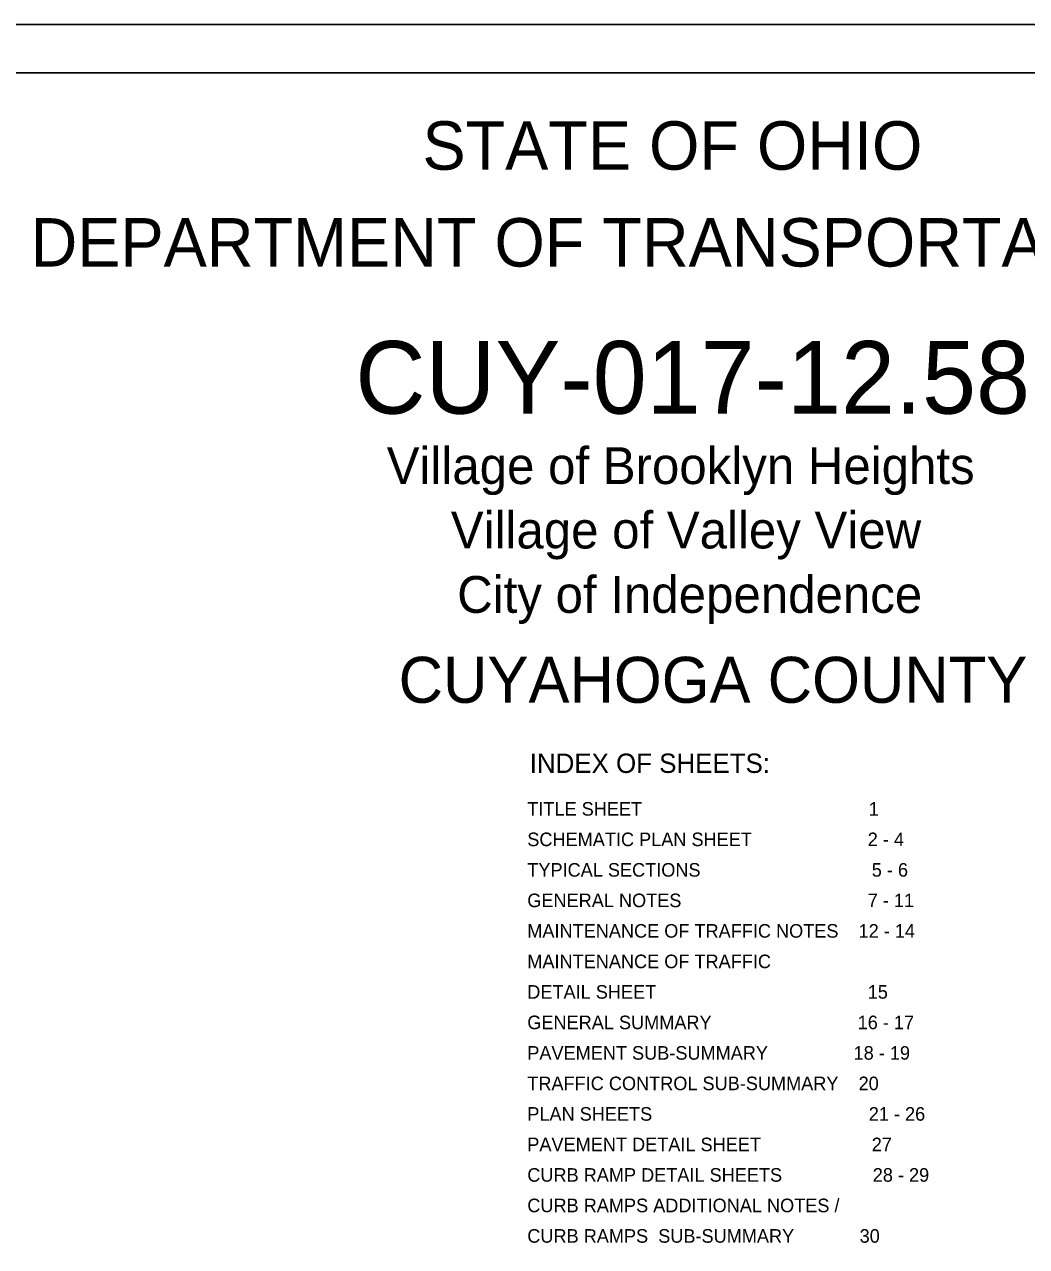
# Model space of a CAD drawing. Extents: x -59 to 82, y -3 to 49.
# Drawn here: x 9.86 to 20.21, y 9.38 to 22 of the extents above; entities that cross this region are included whole.
import ezdxf

# ---------------------------------------------------------------- set-up
doc = ezdxf.new("R2010")
doc.units = 0
for name, color, linetype in [('SH_Border', 7, 'Continuous'), ('SH_Cut_Line', 7, 'Continuous'), ('SH_Text', 7, 'Continuous')]:
    doc.layers.add(name, color=color, linetype=linetype)

msp = doc.modelspace()

# ---------------------------------------------------------------- linework, layer by layer
at = {"layer": 'SH_Border'}
msp.add_lwpolyline([(1.5, 21.5), (33.5, 21.5), (33.5, 0.5), (1.5, 0.5)], close=True, dxfattribs=at)
at = {"layer": 'SH_Cut_Line'}
msp.add_lwpolyline([(0, 0), (34, 0), (34, 22), (0, 22)], close=True, dxfattribs=at)

# ---------------------------------------------------------------- texts
at = {"layer": 'SH_Text'}
for s, height, p in [('STATE OF OHIO', 0.5, (13.968, 20.5)), ('DEPARTMENT OF TRANSPORTATION', 0.5, (9.92, 19.5)), ('CUY-017-12.58', 0.75, (13.275, 17.981)), ('Village of Brooklyn Heights', 0.38, (13.599, 17.254)), ('Village of Valley View', 0.38, (14.261, 16.589)), ('City of Independence', 0.38, (14.327, 15.924)), ('CUYAHOGA COUNTY', 0.475, (13.722, 14.995)), ('INDEX OF SHEETS:', 0.2, (15.076, 14.271)), ('TITLE SHEET                                             1', 0.14, (15.051, 13.83)), ('SCHEMATIC PLAN SHEET                       2 - 4', 0.14, (15.051, 13.515)), ('TYPICAL SECTIONS                                  5 - 6', 0.14, (15.051, 13.2)), ('GENERAL NOTES                                     7 - 11', 0.14, (15.051, 12.885)), ('MAINTENANCE OF TRAFFIC NOTES    12 - 14', 0.14, (15.051, 12.57)), ('MAINTENANCE OF TRAFFIC', 0.14, (15.051, 12.255)), ('DETAIL SHEET                                          15', 0.14, (15.051, 11.94)), ('GENERAL SUMMARY                             16 - 17', 0.14, (15.051, 11.625)), ('PAVEMENT SUB-SUMMARY                 18 - 19', 0.14, (15.051, 11.31)), ('TRAFFIC CONTROL SUB-SUMMARY    20', 0.14, (15.051, 10.995)), ('PLAN SHEETS                                           21 - 26', 0.14, (15.051, 10.68)), ('PAVEMENT DETAIL SHEET                      27', 0.14, (15.051, 10.365)), ('CURB RAMP DETAIL SHEETS                  28 - 29', 0.14, (15.051, 10.05)), ('CURB RAMPS ADDITIONAL NOTES / ', 0.14, (15.051, 9.735)), ('CURB RAMPS  SUB-SUMMARY             30', 0.14, (15.051, 9.42))]:
    msp.add_text(s, height=height, dxfattribs=at).set_placement(p)

doc.saveas('drawing.dxf')
